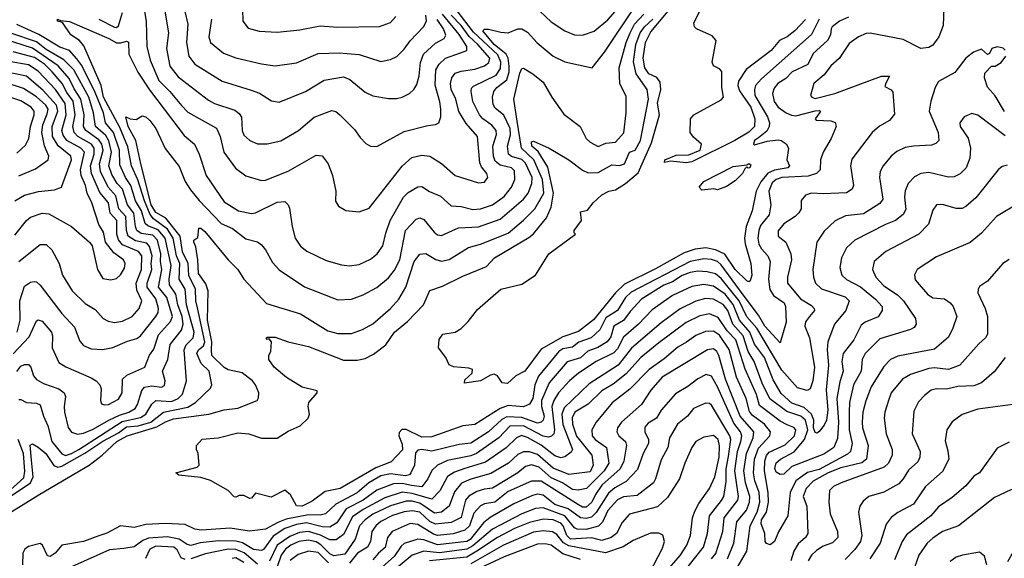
# Model space of a CAD drawing. Extents: x 1308313 to 1441400, y 959662 to 1036319.
# Tile 285 of 656: x 1342390 to 1347421, y 1009068 to 1011822. Entities that reach past the tile are written whole.
import ezdxf

# ---------------------------------------------------------------- set-up
doc = ezdxf.new("R2010")
doc.units = 0

msp = doc.modelspace()

# ---------------------------------------------------------------- linework, layer by layer
at = {"layer": '0CON10XD'}
for points in [[(1347116, 1011975), (1347108.1, 1011791.9), (1347086.4, 1011735), (1347055, 1011692.1), (1347035, 1011680), (1346995, 1011675.3), (1346905, 1011721.1), (1346735, 1011753), (1346715, 1011751.9), (1346675.8, 1011734.2), (1346629.1, 1011700.9), (1346577.2, 1011622.8), (1346534.8, 1011585.2), (1346500.7, 1011539.3), (1346447.5, 1011495), (1346431.4, 1011435), (1346438, 1011425), (1346455, 1011419.2), (1346555, 1011444.3), (1346793.2, 1011533.2), (1346833.6, 1011533.6), (1346815, 1011497.1), (1346810.9, 1011480.9), (1346843.5, 1011463.5), (1346851.3, 1011451.3), (1346860.5, 1011339.5), (1346834.1, 1011305.9), (1346782.7, 1011277.3), (1346746.5, 1011245), (1346642, 1011108), (1346634.6, 1011075), (1346650, 1010975), (1346644.4, 1010955), (1346613.9, 1010936.1), (1346495, 1010931.2), (1346435, 1010935.3), (1346405, 1010924), (1346383.1, 1010896.9), (1346382.3, 1010855), (1346371.2, 1010835), (1346353.1, 1010815), (1346295, 1010779.1), (1346265, 1010743.3), (1346265.8, 1010715), (1346304.7, 1010684.7), (1346330.3, 1010625), (1346333.1, 1010595), (1346312.5, 1010505), (1346313.8, 1010475), (1346379.1, 1010395), (1346435, 1010361.2), (1346450, 1010345), (1346451.1, 1010335), (1346425.2, 1010304.8), (1346405, 1010276.7), (1346401.8, 1010255), (1346426.2, 1010195), (1346450.3, 1010045), (1346443.1, 1009975), (1346428.8, 1009935), (1346414, 1009926), (1346365, 1009939.4), (1346285, 1010030.8), (1346156.9, 1010245), (1346105, 1010302.2), (1346065.4, 1010385.4), (1345975, 1010499.4), (1345945, 1010522.7), (1345903.3, 1010533.3), (1345855, 1010536.8), (1345815, 1010529.7), (1345775, 1010513.9), (1345725, 1010481.7), (1345681.9, 1010465), (1345566.3, 1010393.7), (1345509.4, 1010330.6), (1345475, 1010284.1), (1345425.2, 1010255), (1345409.7, 1010200.3), (1345391.8, 1010175), (1345343.8, 1010146.2), (1345293.2, 1010126.8), (1345255, 1010093), (1345187.9, 1010072.1), (1345094.8, 1009965), (1345056.3, 1009875), (1345055.6, 1009845), (1345069.7, 1009795), (1345065.2, 1009775), (1345055, 1009764.7), (1345035, 1009758.5), (1344955, 1009788.4), (1344878.6, 1009791.4), (1344852.7, 1009777.3), (1344785.7, 1009715), (1344695, 1009657.2), (1344635, 1009649.5), (1344495, 1009615.9), (1344445, 1009624.3), (1344425, 1009622), (1344411.8, 1009608.2), (1344406.6, 1009545), (1344388.8, 1009505), (1344381.2, 1009495), (1344360.5, 1009490.5), (1344285, 1009500.9), (1344235, 1009489.9), (1344174.3, 1009455), (1344115, 1009402.3), (1344004.9, 1009345.1), (1343952.1, 1009295), (1343925, 1009288.9), (1343865, 1009290), (1343752, 1009268), (1343708.1, 1009251.9), (1343645, 1009216.8), (1343563.6, 1009206.4), (1343465, 1009222.2), (1343318.5, 1009211.5), (1343285, 1009216.9), (1343235, 1009241.8), (1343135, 1009246.8), (1343035, 1009241.1), (1342975, 1009226.7), (1342905, 1009234.6), (1342835, 1009197.2), (1342795, 1009182.9), (1342715, 1009154.6), (1342605, 1009135.8), (1342571.9, 1009095), (1342545, 1009077.8), (1342531.8, 1009081.8), (1342505.6, 1009135), (1342495, 1009144), (1342435, 1009128.5), (1342416.5, 1009115), (1342405.4, 1009095), (1342404.6, 1009035.4)], [(1343012.5, 1011955), (1343035.8, 1011815), (1343039.8, 1011685), (1343056.7, 1011615), (1343101.4, 1011511.4), (1343157.6, 1011455), (1343217, 1011383), (1343249.5, 1011349.5), (1343395, 1011267.8), (1343415, 1011224), (1343432.5, 1011145), (1343493.2, 1011063.2), (1343545, 1011024.4), (1343625, 1011000.5), (1343645, 1011002.2), (1343761.7, 1011048.3), (1343905, 1011128.9), (1343935, 1011125.8), (1343965.6, 1011085), (1343988.9, 1011025), (1344004.4, 1010945), (1344003.3, 1010893.3), (1344018.8, 1010868.8), (1344057, 1010847), (1344125, 1010839.2), (1344175, 1010858.6), (1344345, 1011072.7), (1344393, 1011117), (1344445, 1011128.9), (1344485, 1011124.6), (1344545, 1011086.4), (1344615, 1011025.4), (1344735, 1010988.1), (1344765, 1010991.9), (1344782.2, 1011015), (1344776.2, 1011035), (1344749.1, 1011069.1), (1344740.5, 1011090.5), (1344728.9, 1011225), (1344672, 1011292), (1344633.2, 1011353.2), (1344617.7, 1011415), (1344594.8, 1011465), (1344590.5, 1011495), (1344597.7, 1011525), (1344615, 1011548.1), (1344645, 1011558.5), (1344715, 1011568.8), (1344764.2, 1011585.8), (1344787.7, 1011602.3), (1344791.6, 1011625), (1344731.5, 1011695), (1344685.9, 1011735.9), (1344645, 1011792.1), (1344595.4, 1011845.4)], [(1345047.3, 1011865), (1345105, 1011810.4), (1345175, 1011765.4), (1345225, 1011743.8), (1345265, 1011742.3), (1345325, 1011763.2), (1345395, 1011821.6), (1345494, 1011935)], [(1346405, 1011822.2), (1346350.9, 1011765), (1346312.2, 1011735), (1346272.9, 1011715), (1346230.3, 1011665), (1346102.2, 1011567.8), (1346063, 1011507), (1346059.2, 1011485), (1346068.7, 1011458.7), (1346125.2, 1011375), (1346146.5, 1011315), (1346144.4, 1011275), (1346115, 1011247.5), (1346044.5, 1011205), (1345825, 1011094.8), (1345795, 1011089.3), (1345715, 1011098.6), (1345685, 1011092.5), (1345685.8, 1011105), (1345745, 1011129.3), (1345808.2, 1011131.8), (1345867.3, 1011155), (1345874, 1011185), (1345832, 1011222), (1345815.6, 1011245), (1345816.9, 1011315), (1345835, 1011335.5), (1345975, 1011411.6), (1345986.2, 1011425), (1345976.8, 1011475), (1345977, 1011557), (1345965, 1011571.1), (1345935.4, 1011585.4), (1345928.8, 1011605), (1345949.4, 1011715), (1345928.8, 1011738.8), (1345847.5, 1011775), (1345837.3, 1011785), (1345835.3, 1011805), (1345899.8, 1011935)], [(1344507.9, 1010735), (1344525, 1010721.5), (1344545, 1010717.9), (1344632, 1010758), (1344735, 1010763.4), (1344845, 1010802.4), (1344965, 1010904.7), (1344987.4, 1010935), (1345006.8, 1010985), (1345008, 1011015), (1344975, 1011089), (1344955, 1011106.6), (1344902.4, 1011122.4), (1344887.4, 1011135), (1344883, 1011175), (1344897.4, 1011232.6), (1344895.3, 1011265.3), (1344863.1, 1011333.1), (1344819.2, 1011369.2), (1344808.9, 1011388.9), (1344805.3, 1011425), (1344813.1, 1011455), (1344828.6, 1011475), (1344879.4, 1011515), (1344890.9, 1011555), (1344891.5, 1011585), (1344885.3, 1011625), (1344875.2, 1011645.2), (1344814.9, 1011695), (1344756.9, 1011765), (1344765, 1011773.8), (1344785, 1011773.7), (1344847.6, 1011757.6), (1344885, 1011754.7), (1344935, 1011775.5), (1344955, 1011774.5), (1344985, 1011758.2), (1345033.2, 1011703.2), (1345115, 1011634.6), (1345175, 1011606.8), (1345315, 1011575.8), (1345378.9, 1011655), (1345537, 1011893)], [(1342313.2, 1009285), (1342493.2, 1009396.8), (1342745, 1009545.2), (1342811.2, 1009595), (1342886.1, 1009665), (1342938.7, 1009695), (1343090.3, 1009739.7), (1343135, 1009766.2), (1343175, 1009780.9), (1343356, 1009805), (1343435, 1009827.7), (1343505, 1009835.7), (1343602.5, 1009875), (1343610.5, 1009889.5), (1343611.2, 1009915), (1343595, 1009954.5), (1343578.6, 1009975), (1343526.4, 1010016.4), (1343455, 1010032.6), (1343435, 1010043.1), (1343372.3, 1010105), (1343369.4, 1010135), (1343371.6, 1010175), (1343350.3, 1010285), (1343352.7, 1010435), (1343341.4, 1010471.4), (1343303.8, 1010525), (1343300.9, 1010595), (1343290, 1010660), (1343278.8, 1010685), (1343280, 1010695), (1343300.8, 1010709.2), (1343305, 1010755.8), (1343315, 1010755.6), (1343335, 1010739.2), (1343454.4, 1010594.4), (1343504.7, 1010544.7), (1343535.5, 1010495), (1343650.5, 1010370.5), (1343825, 1010318.2), (1343965, 1010231.1), (1344015, 1010218), (1344085, 1010217.5), (1344141.9, 1010238.1), (1344195, 1010267.5), (1344283.8, 1010345), (1344326.3, 1010393.7), (1344362.7, 1010455), (1344406.3, 1010585), (1344435, 1010622.7), (1344465, 1010626), (1344516.2, 1010596.2), (1344545, 1010587.2), (1344585, 1010595.3), (1344682.3, 1010657.7), (1344745, 1010674.8), (1344885, 1010730.4), (1344965, 1010796.9), (1345022.5, 1010855), (1345067.5, 1010935), (1345062.1, 1011005), (1345017, 1011105), (1344953.8, 1011165), (1344932.6, 1011302.6), (1344915.3, 1011415), (1344945, 1011548.8), (1344955, 1011572), (1344965, 1011573.3), (1345012.5, 1011545), (1345065, 1011502.5), (1345108.2, 1011425), (1345169.5, 1011339.5), (1345252.9, 1011275), (1345284.5, 1011215), (1345304.3, 1011195), (1345345, 1011172.9), (1345385, 1011190.9), (1345435, 1011195.5), (1345476.2, 1011243.8), (1345489.5, 1011345), (1345488.6, 1011428.6), (1345455.9, 1011495.9), (1345453.2, 1011575), (1345489, 1011705), (1345509.1, 1011755), (1345531.8, 1011798.2), (1345579.6, 1011850.4)], [(1342385, 1009880), (1342395, 1009880.6), (1342425, 1009864.5), (1342475, 1009861.1), (1342495, 1009853.1), (1342510.9, 1009795), (1342533.8, 1009745), (1342554.3, 1009665), (1342605, 1009603.3), (1342624.1, 1009594.1), (1342655, 1009603.7), (1342692.3, 1009625), (1342913, 1009767), (1343007.9, 1009787.9), (1343035.2, 1009805), (1343065, 1009856.5), (1343085, 1009874.8), (1343165, 1009869.2), (1343200, 1009885), (1343222.4, 1009907.6), (1343242.8, 1009975), (1343231, 1010135), (1343241.1, 1010158.9), (1343276, 1010195), (1343282, 1010225), (1343242.9, 1010365), (1343235.9, 1010445), (1343205.1, 1010495), (1343208.3, 1010575), (1343190.8, 1010615), (1343173.5, 1010705), (1343145, 1010750.4), (1343073.6, 1010803.6), (1343056.6, 1010826.6), (1343026.7, 1010895), (1342993.9, 1011003.9), (1342961.3, 1011075), (1342941.6, 1011171.6), (1342901.4, 1011271.4), (1342818.2, 1011425), (1342805.5, 1011485.5), (1342718, 1011688), (1342696.1, 1011716.1), (1342650.9, 1011745), (1342608.3, 1011808.3), (1342582.5, 1011815), (1342583.3, 1011825), (1342597.5, 1011817.5), (1342645, 1011811.9), (1342845, 1011726), (1342883.8, 1011703.8), (1342907.1, 1011702.9), (1342935, 1011711.8), (1342945, 1011707.1), (1342947.9, 1011645), (1342993.5, 1011553.5), (1343052.8, 1011462.8), (1343165.3, 1011315.3), (1343230.4, 1011230.4), (1343283.1, 1011185), (1343306.2, 1011135), (1343343.1, 1011025), (1343435, 1010891.1), (1343507.5, 1010845), (1343575, 1010831.2), (1343595.4, 1010834.6), (1343705, 1010888.9), (1343745, 1010892.5), (1343762.5, 1010875), (1343768.9, 1010858.9), (1343781.8, 1010765), (1343797.8, 1010705), (1343825, 1010664.4), (1343857.8, 1010637.8), (1343955, 1010590.5), (1344035, 1010569.1), (1344075, 1010563.8), (1344125, 1010571.2), (1344182.2, 1010597.8), (1344216.2, 1010625), (1344245, 1010665.8), (1344261.2, 1010731.2), (1344283.2, 1010795), (1344351.8, 1010915), (1344375, 1010938.9), (1344425, 1010967.3), (1344445, 1010968.5), (1344483.7, 1010943.7), (1344539.9, 1010919.9), (1344595, 1010870.8), (1344645, 1010867.3), (1344705, 1010852), (1344745, 1010854.3), (1344805, 1010876.2), (1344865, 1010918.2), (1344902.9, 1010965), (1344919.7, 1011005), (1344918.4, 1011048.4), (1344903.5, 1011065), (1344845, 1011077.5), (1344818.9, 1011098.9), (1344810.4, 1011125), (1344808.3, 1011175), (1344826.1, 1011235), (1344824.2, 1011255), (1344802.3, 1011282.3), (1344755.9, 1011315), (1344740, 1011335), (1344705, 1011402.9), (1344695.9, 1011454.1), (1344698.5, 1011471.5), (1344708.2, 1011481.8), (1344825, 1011537.6), (1344846.9, 1011573.1), (1344848.4, 1011605), (1344832.8, 1011642.8), (1344708.2, 1011758.2), (1344625, 1011866.5)], [(1342795, 1011823.7), (1342875, 1011783.1), (1342885, 1011782), (1342895, 1011790.5), (1342915, 1011859.3)], [(1343130.8, 1011865), (1343150, 1011755), (1343140.7, 1011675), (1343156.8, 1011585), (1343199.4, 1011529.4), (1343355, 1011409.7), (1343385, 1011394.2), (1343489.4, 1011359.4), (1343512, 1011342), (1343523.3, 1011323.3), (1343526.4, 1011255), (1343535, 1011230.8), (1343565, 1011204.5), (1343605, 1011187.5), (1343655, 1011186.5), (1343725, 1011202.7), (1343814.1, 1011255.9), (1343895, 1011322.7), (1343985, 1011357.5), (1344005, 1011352.2), (1344025, 1011335.6), (1344100.9, 1011260.9), (1344128.9, 1011218.9), (1344158.7, 1011188.7), (1344182.5, 1011175), (1344215, 1011174.4), (1344355, 1011249.6), (1344475, 1011281.8), (1344515, 1011285.6), (1344530.8, 1011295), (1344541.5, 1011325), (1344542.2, 1011365), (1344537.3, 1011402.7), (1344512.7, 1011487.3), (1344516.2, 1011565), (1344532.4, 1011595), (1344565, 1011625.3), (1344642.4, 1011652.4), (1344675.3, 1011664.7), (1344674.7, 1011685), (1344635, 1011746.9), (1344550.9, 1011850.9)], [(1346624.2, 1011835), (1346578.1, 1011815), (1346542.2, 1011785), (1346535.6, 1011775), (1346533.2, 1011745), (1346518.1, 1011715), (1346445, 1011648.9), (1346417, 1011593), (1346337.5, 1011555), (1346305, 1011521.2), (1346264.6, 1011495), (1346245, 1011471.9), (1346236.5, 1011445), (1346245, 1011404.4), (1346265, 1011375.4), (1346306.1, 1011346.1), (1346333, 1011333), (1346355, 1011330.3), (1346455, 1011356.7), (1346477.1, 1011357.1), (1346481.2, 1011355), (1346477.1, 1011345), (1346454.2, 1011315), (1346458.8, 1011308.8), (1346535, 1011305.5), (1346556.2, 1011296.2), (1346561.1, 1011275), (1346536.2, 1011215), (1346495.5, 1011145), (1346482.5, 1011105), (1346480, 1011055), (1346461.1, 1011035), (1346418.7, 1011021.3), (1346284.5, 1011015.5), (1346255.4, 1011005), (1346235, 1010987.8), (1346218.1, 1010945), (1346228.8, 1010875), (1346220, 1010825), (1346175, 1010769.6), (1346165.9, 1010745), (1346162.1, 1010705), (1346167.5, 1010675), (1346180.5, 1010650.5), (1346213.2, 1010615), (1346225.2, 1010585.2), (1346216.7, 1010495), (1346222.5, 1010442.5), (1346242.1, 1010412.1), (1346295.3, 1010375), (1346303.4, 1010355), (1346306, 1010275), (1346275, 1010170), (1346196.8, 1010255), (1346165, 1010310.8), (1346087, 1010415), (1345975, 1010569.5), (1345955, 1010586.4), (1345925, 1010596.4), (1345885, 1010598.6), (1345815, 1010585.1), (1345515, 1010428.5), (1345485, 1010401), (1345444.9, 1010335.1), (1345385, 1010297.7), (1345355, 1010236.6), (1345309.7, 1010195), (1345247, 1010173), (1345215, 1010148.4), (1345165, 1010138.5), (1345144.2, 1010125.8), (1345041.1, 1009998.9), (1345021.5, 1009955), (1345012.2, 1009885), (1344995, 1009856.2), (1344965, 1009842.7), (1344885, 1009849.5), (1344845, 1009833.9), (1344715, 1009751.6), (1344655, 1009745.4), (1344495, 1009689.8), (1344445, 1009687.2), (1344365, 1009726.2), (1344342.7, 1009727.3), (1344328.3, 1009711.7), (1344326.9, 1009695), (1344345, 1009652.2), (1344346.5, 1009623.5), (1344287.7, 1009562.3), (1344209.3, 1009530.7), (1344027.8, 1009425), (1343950.5, 1009409.5), (1343885, 1009360), (1343832.5, 1009335), (1343805, 1009337.5), (1343773.4, 1009393.4), (1343745, 1009416), (1343675, 1009380.8), (1343595, 1009401.2), (1343575, 1009376.2), (1343565, 1009373.5), (1343535, 1009389.2), (1343511.2, 1009388.8), (1343495, 1009381.2), (1343485, 1009383.3), (1343455.8, 1009415.8), (1343365, 1009466.2), (1343315, 1009481.4), (1343203.2, 1009493.2), (1343187.5, 1009505), (1343296.7, 1009535), (1343306.7, 1009545), (1343302.5, 1009605), (1343292.5, 1009625), (1343292.5, 1009645), (1343323, 1009677), (1343404.2, 1009684.2), (1343505, 1009710), (1343560, 1009705), (1343625, 1009682.8), (1343705, 1009682.4), (1343761.5, 1009718.5), (1343823.1, 1009745), (1343864.3, 1009785), (1343870.8, 1009805), (1343864, 1009845), (1343867.1, 1009865), (1343910, 1009915), (1343910, 1009925), (1343832.6, 1009942.6), (1343752.8, 1009992.8), (1343690, 1010045), (1343662.5, 1010085), (1343662.5, 1010105), (1343673, 1010127), (1343675.7, 1010175.7), (1343665, 1010190), (1343655, 1010187.5), (1343650, 1010195), (1343655, 1010198.8), (1343695, 1010198.9), (1343762.5, 1010175), (1343865, 1010150.4), (1344045, 1010082), (1344115, 1010080.5), (1344155, 1010090.4), (1344197.3, 1010112.7), (1344260.6, 1010159.4), (1344304.4, 1010225), (1344371.8, 1010278.2), (1344453.4, 1010365), (1344485, 1010438.1), (1344551.1, 1010458.9), (1344655, 1010510), (1344775, 1010559.4), (1344816, 1010604), (1344992.2, 1010707.8), (1345015, 1010727.3), (1345081.4, 1010808.6), (1345105.8, 1010864.2), (1345117.8, 1010935), (1345088.7, 1011068.7), (1345038.6, 1011148.6), (1345006.4, 1011175), (1345005, 1011197.5), (1345015, 1011200.8), (1345095, 1011165.6), (1345195, 1011104.6), (1345265, 1011051.8), (1345295, 1011039.4), (1345345, 1011040), (1345415, 1011080.2), (1345455, 1011076.6), (1345479.5, 1011085), (1345505, 1011144.7), (1345535, 1011154.7), (1345561.9, 1011205), (1345603.6, 1011415), (1345595.8, 1011465), (1345539.3, 1011545), (1345526.4, 1011606.4), (1345538.8, 1011695), (1345560, 1011755), (1345581.8, 1011785), (1345625.1, 1011825)], [(1343233.7, 1011863.7), (1343248.8, 1011798.8), (1343241.8, 1011705), (1343254.1, 1011635), (1343285, 1011593.9), (1343425, 1011507.5), (1343572.2, 1011462.2), (1343615, 1011445.5), (1343677.2, 1011407.2), (1343715, 1011400), (1343850.8, 1011455), (1343945, 1011513.3), (1344045, 1011530), (1344076.7, 1011516.7), (1344155, 1011450.5), (1344195, 1011432.7), (1344275, 1011419.5), (1344315, 1011419.1), (1344345, 1011426.4), (1344381.4, 1011445), (1344403.1, 1011465), (1344419.1, 1011490.9), (1344431.6, 1011535), (1344437.5, 1011602.5), (1344452.6, 1011645), (1344515, 1011701.6), (1344559.1, 1011725), (1344567.7, 1011742.3), (1344556.2, 1011775), (1344522.2, 1011822.2)], [(1343370, 1011825), (1343356.2, 1011735), (1343365, 1011704.4), (1343431.3, 1011651.3), (1343495, 1011626.2), (1343625, 1011595.5), (1343695, 1011585.4), (1343805, 1011600.8), (1343915, 1011648.9), (1344022.6, 1011652.6), (1344125, 1011644.6), (1344235, 1011608.5), (1344285, 1011617.5), (1344316.4, 1011633.6), (1344355, 1011670.5), (1344385.9, 1011714.1), (1344453.3, 1011785), (1344468.2, 1011815), (1344464.8, 1011845)], [(1343528.2, 1011875), (1343530, 1011815), (1343558, 1011778), (1343613, 1011763), (1343705, 1011758.8), (1343820.7, 1011770.7), (1343925, 1011791.1), (1344015, 1011783.3), (1344227.6, 1011787.6), (1344285, 1011807.5), (1344311.7, 1011838.3)], [(1346474.7, 1011825.3), (1346435, 1011746.2), (1346180.9, 1011519.1), (1346150.2, 1011485), (1346143.9, 1011465), (1346146.4, 1011435), (1346211, 1011325), (1346221.2, 1011295), (1346219.5, 1011275), (1346208.1, 1011251.9), (1346165, 1011218.4), (1346143.9, 1011205), (1346139.5, 1011185), (1346145, 1011181.3), (1346209.9, 1011200.1), (1346265, 1011208.1), (1346280.6, 1011205), (1346306.5, 1011186.5), (1346317.8, 1011165), (1346310, 1011105), (1346323.8, 1011075), (1346314.4, 1011065), (1346246.9, 1011053.1), (1346213.5, 1011036.5), (1346177.3, 1010992.7), (1346153.2, 1010945), (1346132.7, 1010845), (1346101.2, 1010765), (1346093.4, 1010705), (1346096, 1010676), (1346125.4, 1010575), (1346130.4, 1010515), (1346123.1, 1010486.9), (1346115, 1010481.1), (1346105, 1010487.1), (1346045, 1010545.3), (1345993.6, 1010623.6), (1345945, 1010644.6), (1345895.7, 1010655.7), (1345840.5, 1010649.5), (1345785, 1010630), (1345638.8, 1010548.8), (1345481, 1010469), (1345434.9, 1010425.1), (1345321.9, 1010288.1), (1345245, 1010227.4), (1345165, 1010200.8), (1345055, 1010137), (1344970.5, 1010025), (1344925, 1010001.4), (1344882.5, 1009962.5), (1344855, 1009966.2), (1344830.9, 1010000.9), (1344815, 1010009.2), (1344795, 1010004.3), (1344745, 1009975.5), (1344663.1, 1009963.1), (1344665, 1009981.2), (1344702, 1010015), (1344703, 1010033), (1344685, 1010040), (1344607, 1010047), (1344585, 1010057.5), (1344567.5, 1010095), (1344530, 1010145), (1344533, 1010187), (1344552.5, 1010215), (1344615, 1010223.8), (1344645, 1010243.3), (1344681.7, 1010278.3), (1344729.5, 1010340.5), (1344848.8, 1010445), (1344955, 1010470), (1345026.2, 1010515), (1345094.2, 1010625), (1345230, 1010725), (1345223, 1010733), (1345223.8, 1010745), (1345261.1, 1010795), (1345255, 1010840), (1345291.7, 1010848.3), (1345320, 1010885), (1345365, 1010926.7), (1345400, 1010945), (1345435, 1010952.5), (1345485, 1010984.3), (1345550.3, 1011039.7), (1345617.9, 1011192.1), (1345658.5, 1011335), (1345649.3, 1011395), (1345665.8, 1011464.2), (1345661.7, 1011501.7), (1345646, 1011526), (1345604.7, 1011544.7), (1345583.5, 1011575), (1345576.2, 1011625), (1345587.7, 1011705), (1345615, 1011759.3), (1345704.1, 1011865)], [(1342375.8, 1010024.2), (1342395, 1010050), (1342415, 1010060), (1342435, 1010059.4), (1342446, 1010046), (1342461, 1010001), (1342475, 1009982.9), (1342512.2, 1009962.2), (1342590.6, 1009935), (1342617.3, 1009915), (1342624.6, 1009895), (1342616.7, 1009845), (1342618.4, 1009815), (1342636.8, 1009736.8), (1342655, 1009713.8), (1342685, 1009702.9), (1342715, 1009708.2), (1342765, 1009728.8), (1342845.1, 1009774.9), (1342899.4, 1009800.6), (1342947.3, 1009815), (1342980.2, 1009835), (1342992.1, 1009855), (1343013.4, 1009926.6), (1343027.1, 1009942.9), (1343065, 1009950.2), (1343115, 1009942.5), (1343129, 1009951), (1343133.4, 1009975), (1343119.3, 1010025), (1343147.1, 1010085), (1343158.2, 1010161.8), (1343216.8, 1010235), (1343224.9, 1010265), (1343219.5, 1010305), (1343197.6, 1010365), (1343188.3, 1010418.3), (1343155.8, 1010465.8), (1343154.1, 1010495), (1343164.6, 1010565), (1343133.4, 1010705), (1343097, 1010747), (1343045, 1010768.3), (1343030.5, 1010780.5), (1343011.9, 1010845), (1342981.7, 1010895), (1342957.6, 1010975), (1342929.7, 1011015), (1342900.8, 1011079.2), (1342900.5, 1011155), (1342869.7, 1011245), (1342828.8, 1011295), (1342817.4, 1011345), (1342775, 1011449), (1342707.3, 1011587.3), (1342682.6, 1011622.6), (1342644, 1011664), (1342595, 1011681.5), (1342486.8, 1011746.8), (1342375, 1011798.1)], [(1342755, 1009991.2), (1342781.4, 1009975), (1342799.4, 1009955), (1342805.6, 1009935), (1342802.9, 1009875), (1342808.6, 1009858.6), (1342822.7, 1009852.7), (1342843.3, 1009855), (1342895, 1009881.8), (1342913.6, 1009915), (1342914.5, 1009985), (1342936.5, 1010005), (1343028.4, 1010045), (1343053.3, 1010106.7), (1343075, 1010136.9), (1343098.4, 1010211.6), (1343161.2, 1010278.8), (1343170.5, 1010305), (1343141.6, 1010401.6), (1343099.4, 1010455), (1343115.4, 1010545.4), (1343109.3, 1010585), (1343111.3, 1010625), (1343094.4, 1010695), (1343070.1, 1010720.1), (1343009.7, 1010729.7), (1342988.7, 1010745), (1342981.2, 1010765), (1342973.6, 1010833.6), (1342940.9, 1010875), (1342915.4, 1010955), (1342887.7, 1010985), (1342861, 1011031), (1342845.9, 1011075), (1342858.7, 1011145), (1342845, 1011202.5), (1342829.8, 1011229.8), (1342776.4, 1011276.4), (1342766.4, 1011345), (1342742.5, 1011425), (1342666.1, 1011565), (1342616, 1011616), (1342525, 1011670.2), (1342475, 1011708.8), (1342345, 1011753.7)], [(1342377, 1010225), (1342391.9, 1010285), (1342391.1, 1010385), (1342415, 1010460), (1342445, 1010480.4), (1342463.8, 1010483.8), (1342475, 1010481.8), (1342494.7, 1010464.7), (1342605, 1010319.2), (1342670, 1010250), (1342697.9, 1010177.9), (1342715, 1010156.7), (1342755, 1010140), (1342815, 1010136.2), (1342865, 1010146.5), (1342940.8, 1010179.2), (1342988.5, 1010191.5), (1343006.4, 1010205), (1343085, 1010305.4), (1343097, 1010325), (1343099.7, 1010345), (1343086.3, 1010395), (1343041.5, 1010455), (1343041.6, 1010475), (1343065.6, 1010545), (1343061.2, 1010575), (1343066.3, 1010615), (1343052.7, 1010662.7), (1343038.8, 1010678.8), (1342981.4, 1010691.4), (1342943.9, 1010715), (1342934.9, 1010744.9), (1342933, 1010815), (1342896.5, 1010855), (1342881.9, 1010921.9), (1342841.7, 1010965), (1342802.1, 1011045), (1342797.6, 1011085), (1342816.2, 1011155), (1342809.5, 1011185), (1342795, 1011207.3), (1342727.2, 1011255), (1342716.6, 1011276.6), (1342719.8, 1011335), (1342702.9, 1011415), (1342667.9, 1011467.9), (1342642, 1011522), (1342586.8, 1011586.8), (1342455, 1011675.7), (1342311.9, 1011721.9)], [(1347425, 1011665.5), (1347414.4, 1011675.6), (1347385, 1011682.7), (1347357.8, 1011675), (1347345, 1011648.8), (1347335.7, 1011644.3), (1347305, 1011670.7), (1347263.6, 1011655), (1347223.6, 1011625), (1347167.6, 1011552.4), (1347085, 1011505.7), (1347068, 1011475), (1347045.3, 1011405), (1347037.5, 1011355), (1347082.8, 1011245), (1347086, 1011204), (1347071.7, 1011188.3), (1347049.5, 1011180.5), (1346957.5, 1011175), (1346915, 1011168.8), (1346872.4, 1011147.6), (1346843.3, 1011125), (1346801.2, 1011075), (1346786.9, 1011045), (1346783.4, 1011015), (1346800.4, 1010905), (1346785, 1010881.5), (1346701, 1010829), (1346610, 1010820), (1346556.4, 1010793.6), (1346500, 1010740), (1346463.8, 1010685), (1346442.8, 1010545), (1346446, 1010505), (1346456.8, 1010475), (1346486.8, 1010446.8), (1346607.1, 1010405), (1346628.5, 1010385), (1346610.4, 1010335), (1346552.8, 1010265), (1346520, 1010175), (1346515.6, 1010135), (1346523.4, 1010055), (1346510.5, 1009929.5), (1346519.9, 1009825), (1346512.3, 1009775), (1346501.2, 1009748.8), (1346475, 1009716.6), (1346465, 1009708.8), (1346455, 1009712), (1346446, 1009736), (1346448.1, 1009775), (1346435.8, 1009805.8), (1346398.8, 1009838.8), (1346335, 1009860.7), (1346280.5, 1009910.5), (1346240.3, 1009980.3), (1346194.9, 1010095), (1346145, 1010163.8), (1346120.8, 1010225), (1346067.5, 1010285), (1346036.1, 1010366.1), (1345995, 1010418), (1345935, 1010458.9), (1345885, 1010467.6), (1345825, 1010458.4), (1345725, 1010411.7), (1345621.4, 1010338.6), (1345552, 1010265), (1345475, 1010198.2), (1345445, 1010139.2), (1345425, 1010118.3), (1345335, 1010075.2), (1345245.7, 1010014.3), (1345199.5, 1009975), (1345143.8, 1009915), (1345119.1, 1009875), (1345109.7, 1009845), (1345123.4, 1009725), (1345119.8, 1009705), (1345107.7, 1009692.3), (1345092.2, 1009687.8), (1345065, 1009693), (1344965, 1009744.9), (1344895, 1009743.3), (1344838.4, 1009685), (1344724.7, 1009605), (1344695, 1009592.4), (1344575, 1009568.8), (1344525.2, 1009544.8), (1344495, 1009517.9), (1344475.7, 1009475), (1344445.4, 1009434.6), (1344391.3, 1009441.3), (1344345, 1009450.9), (1344300.3, 1009449.7), (1344215, 1009416.6), (1344144.8, 1009365), (1344058.7, 1009321.3), (1344009.6, 1009250.4), (1343975, 1009227.6), (1343935, 1009229.2), (1343855, 1009249.1), (1343805, 1009241.2), (1343745, 1009221), (1343685, 1009180.9), (1343635, 1009113.7), (1343625, 1009107.8), (1343585, 1009112.9), (1343527.6, 1009147.6), (1343495, 1009156.6), (1343405, 1009157.7), (1343312.6, 1009147.4), (1343264.5, 1009134.5), (1343245, 1009139.8), (1343205, 1009166.5), (1343145, 1009177.7), (1343047.9, 1009172.1), (1343019.7, 1009160.3), (1342975, 1009127.7), (1342921.6, 1009118.4), (1342848.6, 1009111.4), (1342605, 1009002.7)], [(1342385, 1010586.2), (1342495, 1010671.8), (1342525, 1010671.8), (1342553.5, 1010645), (1342592.1, 1010575), (1342609.2, 1010515), (1342658.5, 1010435), (1342725, 1010371.2), (1342775, 1010341.1), (1342817.1, 1010295), (1342841.2, 1010281.2), (1342874.7, 1010274.7), (1342915, 1010281.1), (1342965, 1010305.4), (1343000.7, 1010345), (1343013.6, 1010385), (1342989.2, 1010439.2), (1342984.3, 1010475), (1343012.6, 1010545), (1343013.2, 1010615), (1342996.7, 1010636.7), (1342915, 1010670.1), (1342895, 1010696.4), (1342885.6, 1010725), (1342886, 1010795), (1342852.4, 1010832.4), (1342843.7, 1010885), (1342798.8, 1010938.8), (1342755.9, 1011035), (1342751.1, 1011075), (1342771.2, 1011135), (1342771.1, 1011165), (1342755.9, 1011185.9), (1342687.4, 1011225), (1342667.4, 1011245), (1342660.5, 1011275), (1342673.7, 1011335), (1342662.4, 1011405), (1342629.9, 1011449.9), (1342606.4, 1011496.4), (1342555, 1011555.6), (1342516.4, 1011595), (1342465, 1011628.9), (1342357.1, 1011657.1)], [(1347422.8, 1011352.8), (1347375, 1011432), (1347335, 1011477.5), (1347319.6, 1011525), (1347321.5, 1011548.5), (1347356.4, 1011583.6), (1347375, 1011584.4), (1347405, 1011602.4), (1347428.2, 1011635)], [(1342365, 1010720.4), (1342423.8, 1010795), (1342445, 1010812.5), (1342505, 1010832.8), (1342538.8, 1010828.8), (1342653.9, 1010763.9), (1342747.1, 1010685), (1342760.8, 1010665), (1342786.7, 1010545), (1342815, 1010499.2), (1342855, 1010492.2), (1342885, 1010498.9), (1342905, 1010517.1), (1342925, 1010552), (1342928.8, 1010575), (1342920.5, 1010595), (1342870.2, 1010630.2), (1342827.9, 1010685), (1342818.2, 1010735), (1342794.6, 1010775), (1342758.6, 1010885), (1342734.8, 1010935), (1342726.9, 1010975), (1342703.2, 1011025), (1342699.7, 1011055), (1342721.4, 1011145), (1342702.4, 1011165), (1342630.7, 1011205), (1342611.7, 1011231.7), (1342605.7, 1011255), (1342626.9, 1011335), (1342622.6, 1011392.6), (1342572.4, 1011465), (1342485, 1011559.3), (1342435, 1011591.4), (1342335, 1011608.6)], [(1342385, 1011023.6), (1342471, 1011059), (1342534.5, 1011105), (1342538, 1011125), (1342516.5, 1011176.5), (1342503.3, 1011245), (1342508.2, 1011285), (1342530.9, 1011340.9), (1342534.8, 1011365), (1342523.8, 1011385), (1342475, 1011427.9), (1342409.7, 1011469.7), (1342215, 1011533.3)], [(1342364.8, 1010895.2), (1342415, 1010924.7), (1342486.2, 1010943.8), (1342567.1, 1010952.9), (1342603.9, 1010966.1), (1342655.2, 1011105), (1342651.8, 1011125), (1342586.2, 1011176.2), (1342557, 1011225), (1342556.2, 1011275), (1342584.2, 1011355), (1342577.4, 1011385), (1342510.5, 1011460.5), (1342425, 1011533.4), (1342325, 1011553.3)], [(1342375, 1011138.9), (1342419, 1011181), (1342435.7, 1011215), (1342445.2, 1011275), (1342463.1, 1011335), (1342463.2, 1011355), (1342449.2, 1011375), (1342396.2, 1011406.2), (1342205, 1011469.8)], [(1342225, 1009308), (1342445.8, 1009454.2), (1342458, 1009485), (1342449.5, 1009570.5), (1342443.9, 1009646.1), (1342455, 1009652.9), (1342485, 1009637.3), (1342523.2, 1009605), (1342565, 1009542.2), (1342584.2, 1009534.2), (1342605, 1009538.8), (1342723.4, 1009606.6), (1342815, 1009667.5), (1342895, 1009709.5), (1342935, 1009741.1), (1342995, 1009745.5), (1343060.7, 1009765), (1343124.5, 1009815.5), (1343248.9, 1009841.1), (1343288.4, 1009865), (1343365, 1009937.5), (1343371.5, 1009955), (1343358.4, 1010025), (1343317.9, 1010065), (1343294.9, 1010115), (1343303.9, 1010135), (1343328.9, 1010155), (1343336, 1010175), (1343298.5, 1010348.5), (1343290.4, 1010385), (1343288.5, 1010445), (1343253.5, 1010513.5), (1343250.6, 1010575), (1343220.9, 1010635), (1343209.5, 1010715), (1343137, 1010807), (1343085, 1010836.1), (1343062.3, 1010875), (1343008, 1011085), (1342983.5, 1011205), (1342944.6, 1011275), (1342932.5, 1011325), (1342955, 1011314.2), (1342985, 1011311.2), (1343015, 1011331.2), (1343035, 1011325.6), (1343055, 1011306.7), (1343085.8, 1011265), (1343133.9, 1011163.9), (1343205, 1011072.2), (1343234.7, 1010995), (1343262.1, 1010952.1), (1343306.9, 1010896.9), (1343419.7, 1010779.7), (1343477.3, 1010755), (1343545, 1010701.5), (1343605, 1010685.6), (1343625, 1010671.1), (1343646, 1010646), (1343681.3, 1010581.3), (1343715, 1010543.9), (1343845, 1010456.4), (1344015, 1010390.4), (1344085, 1010393.6), (1344145, 1010414.6), (1344215, 1010452.9), (1344275, 1010502.9), (1344305, 1010542.1), (1344332.9, 1010595), (1344361.4, 1010745), (1344415, 1010802.9), (1344435, 1010809.6), (1344455, 1010800.5), (1344507.9, 1010735)], [(1347425, 1011227.6), (1347285, 1011333.3), (1347255, 1011341.5), (1347215.4, 1011324.6), (1347194.4, 1011295), (1347195.6, 1011275), (1347236.5, 1011216.5), (1347248.2, 1011165), (1347245, 1011113.3), (1347225.3, 1011064.7), (1347195, 1011033.6), (1347165, 1011018.8), (1347135, 1011017.1), (1347035, 1011041.5), (1346995, 1011036.2), (1346962.3, 1011017.7), (1346930.5, 1010985), (1346913.6, 1010946.4), (1346911.2, 1010915), (1346918.6, 1010851.4), (1346904.8, 1010825.2), (1346865.5, 1010795), (1346813.1, 1010775), (1346657.5, 1010695), (1346614.8, 1010655.2), (1346588.5, 1010605), (1346580.4, 1010555), (1346590.9, 1010515), (1346613.8, 1010493.8), (1346686.5, 1010456.5), (1346762.7, 1010392.7), (1346796.8, 1010355), (1346797.7, 1010335), (1346777.1, 1010302.9), (1346709.4, 1010275), (1346689.5, 1010260.5), (1346651.4, 1010185), (1346598.2, 1010115), (1346591.1, 1010075), (1346597.3, 1010025), (1346579.8, 1009970.2), (1346565.5, 1009885), (1346573.3, 1009765), (1346569.1, 1009680.9), (1346549.3, 1009635), (1346499, 1009601), (1346335, 1009536.9), (1346295, 1009498.6), (1346275, 1009496), (1346255, 1009509.4), (1346248, 1009528), (1346255, 1009555.8), (1346277.1, 1009575), (1346346.5, 1009613.5), (1346400.5, 1009675), (1346416.9, 1009725), (1346405, 1009773.9), (1346381.8, 1009795), (1346309.7, 1009819.7), (1346223.3, 1009883.3), (1346184.1, 1009964.1), (1346143, 1010075), (1346112.2, 1010125), (1346087.1, 1010205), (1346033.6, 1010265), (1346008.7, 1010335), (1345985, 1010366.2), (1345935, 1010393.4), (1345895, 1010396.8), (1345845, 1010382.9), (1345765, 1010343.5), (1345668.2, 1010271.8), (1345516.6, 1010143.4), (1345448, 1010055), (1345300.5, 1009959.5), (1345171.5, 1009838.5), (1345159.6, 1009805), (1345165, 1009752.2), (1345213.9, 1009625), (1345208.2, 1009611.8), (1345175, 1009586.5), (1345155, 1009582), (1345125, 1009591.7), (1345055, 1009647), (1344985, 1009685.7), (1344954.6, 1009695.4), (1344927.6, 1009685), (1344875, 1009633), (1344769.4, 1009560.6), (1344665, 1009527.3), (1344611.5, 1009508.5), (1344575, 1009486.9), (1344536.2, 1009413.8), (1344495, 1009370.4), (1344395, 1009400.4), (1344344.2, 1009405.8), (1344255, 1009377.6), (1344145, 1009318.2), (1344090.2, 1009279.8), (1344045, 1009189.7), (1344007.5, 1009162.5), (1343975, 1009162.4), (1343926.2, 1009186.2), (1343865, 1009205.1), (1343820, 1009200), (1343769.9, 1009180.1), (1343705.1, 1009134.9), (1343666.1, 1009053.9)], [(1347435, 1011077.5), (1347409.4, 1011070.6), (1347390, 1011055), (1347275, 1010910.9), (1347225, 1010866.5), (1347205, 1010856.2), (1347175, 1010856.2), (1347105, 1010876.4), (1347074, 1010875), (1347055, 1010848.8), (1347032.9, 1010777.1), (1346983.5, 1010725), (1346815, 1010637.1), (1346756.7, 1010585), (1346747.3, 1010545), (1346764.6, 1010505), (1346805, 1010460.9), (1346874.6, 1010415), (1346906.1, 1010385), (1346966.5, 1010295), (1346971.1, 1010265), (1346961.2, 1010248.8), (1346942.4, 1010237.6), (1346785, 1010190.8), (1346710, 1010115), (1346694.7, 1010085), (1346690.2, 1010025), (1346650.6, 1009955), (1346630.2, 1009865), (1346628.6, 1009815), (1346628.7, 1009725), (1346643.7, 1009655), (1346635.7, 1009615), (1346619.4, 1009600.6), (1346475, 1009522.9), (1346415, 1009507.6), (1346355, 1009464.8), (1346326.5, 1009405), (1346314.2, 1009285.8), (1346267, 1009203), (1346247.3, 1009155), (1346225, 1009137.1), (1346205, 1009143.5), (1346198.2, 1009155), (1346197, 1009195), (1346179.4, 1009245), (1346180.7, 1009265), (1346205.3, 1009304.7), (1346216.8, 1009355), (1346214, 1009405), (1346194.9, 1009515), (1346198.1, 1009565), (1346206.1, 1009593.9), (1346219.7, 1009610.3), (1346301, 1009649), (1346349.4, 1009695), (1346355, 1009725.6), (1346345, 1009736.6), (1346310.9, 1009750.9), (1346275, 1009769), (1346169.4, 1009849.4), (1346155.5, 1009905), (1346096.7, 1010035), (1346049.5, 1010185), (1346005, 1010231.4), (1345959.1, 1010299.1), (1345915, 1010317.7), (1345865, 1010308.4), (1345795, 1010273.4), (1345655, 1010169.8), (1345564.2, 1010095), (1345488.3, 1010011.7), (1345422.1, 1009957.9), (1345364, 1009925), (1345295, 1009855.7), (1345227.3, 1009815), (1345213.4, 1009786.6), (1345213.7, 1009755), (1345235, 1009693.5), (1345313.8, 1009595), (1345320.6, 1009545), (1345305, 1009511.1), (1345195, 1009497.4), (1345115, 1009529.4), (1345035, 1009598.5), (1344995, 1009612.1), (1344965, 1009613.5), (1344935, 1009598.5), (1344887.8, 1009555), (1344797.4, 1009502.6), (1344695, 1009473.2), (1344647.9, 1009452.1), (1344611.4, 1009408.6), (1344585.1, 1009334.9), (1344545.3, 1009304.7), (1344509.9, 1009299.9), (1344435, 1009351), (1344395, 1009360.8), (1344365, 1009360.7), (1344285, 1009336.5), (1344195, 1009293.5), (1344154.8, 1009265), (1344126.6, 1009235), (1344103.6, 1009166.4), (1344051.1, 1009088.9), (1343995, 1009081.6), (1343975, 1009090.8), (1343928.1, 1009138.1), (1343905, 1009152.1), (1343865, 1009161.4), (1343816.9, 1009155), (1343775, 1009136.1), (1343747.8, 1009115), (1343725.9, 1009085), (1343705.1, 1009025)], [(1345875, 1010950), (1345862.5, 1010965), (1345886.2, 1010995), (1346035, 1011071.1), (1346105, 1011080), (1346115, 1011086.7), (1346125, 1011080), (1346120, 1011065), (1346113, 1011063), (1346105, 1011070), (1346095, 1011060), (1346082.5, 1011035), (1346045, 1010997.5), (1346000.7, 1010969.3), (1345955, 1010952.5), (1345936.4, 1010956.4), (1345875, 1010950)], [(1347495, 1010883.3), (1347381.9, 1010815), (1347305, 1010730), (1347246.7, 1010683.3), (1347075, 1010609.1), (1346975.4, 1010544.6), (1346962.6, 1010517.4), (1346965, 1010491.2), (1347028.2, 1010418.2), (1347055, 1010400.7), (1347115, 1010394.6), (1347144.4, 1010375), (1347160, 1010355), (1347178.5, 1010305), (1347157.9, 1010245), (1347135, 1010198.1), (1347065, 1010137.1), (1346877.4, 1010102.6), (1346840, 1010085), (1346805, 1010048.5), (1346740.8, 1009945), (1346713.5, 1009873.5), (1346697.3, 1009815), (1346693.9, 1009765), (1346695.8, 1009735), (1346725.2, 1009645), (1346716.8, 1009575), (1346692.8, 1009557.2), (1346585, 1009531.1), (1346520.7, 1009505), (1346445, 1009462), (1346408.2, 1009425), (1346393.4, 1009385), (1346411.2, 1009335), (1346417.7, 1009195), (1346404.6, 1009175), (1346368.1, 1009141.9), (1346344.8, 1009105.2), (1346330, 1009055)], [(1347445, 1010595.7), (1347414.3, 1010575), (1347335, 1010485.7), (1347295, 1010457.5), (1347287.1, 1010445), (1347286.5, 1010425), (1347323.8, 1010345), (1347334.6, 1010305), (1347334.5, 1010215), (1347325.5, 1010195), (1347291.5, 1010165), (1347194.3, 1010055), (1347135, 1010033.9), (1347065, 1010041.3), (1347035, 1010038), (1346942.3, 1010007.7), (1346900.6, 1009985), (1346842.8, 1009915), (1346830.5, 1009879.5), (1346810.3, 1009815), (1346807.8, 1009785), (1346816.8, 1009705), (1346848.7, 1009625), (1346847.2, 1009595), (1346828.8, 1009555), (1346807.5, 1009535), (1346587.1, 1009455), (1346548.1, 1009435), (1346528.2, 1009415), (1346524, 1009355), (1346531.2, 1009295), (1346568.2, 1009205), (1346571.2, 1009175), (1346542.6, 1009147.4), (1346495, 1009130.8), (1346461.9, 1009108.1), (1346436.1, 1009083.9), (1346418.1, 1009055)], [(1342356.9, 1010113.1), (1342438.6, 1010201.4), (1342475, 1010281.9), (1342485, 1010287.5), (1342505, 1010281.1), (1342551.8, 1010225), (1342557.6, 1010205), (1342556.5, 1010145), (1342589.7, 1010069.7), (1342625, 1010046.8), (1342755, 1009991.2)], [(1346045, 1009002.1), (1346104.8, 1009105), (1346121.7, 1009235), (1346158.3, 1009305), (1346172.4, 1009355), (1346167.9, 1009405), (1346145.7, 1009465), (1346139.1, 1009505), (1346144.9, 1009575), (1346165, 1009631.9), (1346222.6, 1009695), (1346226.8, 1009715), (1346194.9, 1009754.9), (1346135, 1009798.3), (1346118.3, 1009818.3), (1346101.9, 1009885), (1346053.2, 1009995), (1346015.3, 1010135.3), (1345965, 1010209.4), (1345935, 1010229.4), (1345895, 1010228.2), (1345845, 1010207), (1345796.9, 1010173.1), (1345752.9, 1010147.1), (1345682.3, 1010087.7), (1345605.6, 1010034.4), (1345506.7, 1009933.3), (1345417.6, 1009862.4), (1345334.8, 1009765.2), (1345314, 1009725), (1345314.7, 1009695), (1345330.9, 1009675), (1345389, 1009635), (1345400.4, 1009555), (1345377, 1009515), (1345285.3, 1009425), (1345244, 1009416), (1345215, 1009420.9), (1345164, 1009454), (1345105, 1009480.1), (1345045, 1009534.3), (1345005, 1009546.5), (1344975, 1009537.2), (1344934.6, 1009505.4), (1344805, 1009426.6), (1344765, 1009422.5), (1344725, 1009409.4), (1344685, 1009385.8), (1344668.3, 1009365), (1344645, 1009277.5), (1344595, 1009251.2), (1344515, 1009242.3), (1344485, 1009257.3), (1344435, 1009303.6), (1344395, 1009311.9), (1344355, 1009306.6), (1344295, 1009287.2), (1344235, 1009256.9), (1344209.8, 1009235), (1344189.5, 1009205), (1344182.6, 1009155), (1344167.4, 1009125), (1344115.3, 1009094.7), (1344075, 1009043.1)], [(1346006.3, 1009065), (1346039.5, 1009145), (1346054.4, 1009255), (1346104.5, 1009315), (1346119.3, 1009355), (1346121.3, 1009385), (1346098.9, 1009455), (1346090.4, 1009515), (1346103.2, 1009605), (1346138.4, 1009685), (1346140.6, 1009715), (1346071.3, 1009795), (1345996.7, 1009985), (1345962.4, 1010105), (1345952.9, 1010125), (1345935, 1010139.4), (1345905, 1010134.7), (1345673.2, 1009995), (1345615, 1009928.8), (1345566.8, 1009855), (1345465, 1009764.6), (1345444, 1009735), (1345440.3, 1009715), (1345451.1, 1009695), (1345485.3, 1009665), (1345490, 1009645), (1345486.6, 1009626.6), (1345477.6, 1009565), (1345458.5, 1009525), (1345365, 1009441.6), (1345331.7, 1009395), (1345314, 1009355), (1345285, 1009330.4), (1345265, 1009330.4), (1345245, 1009341), (1345055, 1009463.4), (1345005, 1009462.1), (1344885, 1009409.7), (1344817.2, 1009355), (1344765, 1009347.1), (1344744.1, 1009335.9), (1344710, 1009300), (1344688.1, 1009235), (1344665, 1009211.6), (1344605, 1009194.1), (1344525, 1009185.7), (1344505, 1009191.4), (1344425, 1009240.7), (1344385, 1009247.2), (1344293.5, 1009205), (1344268.9, 1009175), (1344256.8, 1009123.2), (1344222.6, 1009095), (1344195, 1009061.1)], [(1347425, 1010095.6), (1347368.9, 1010021.1), (1347304.8, 1009965.2), (1347265, 1009949.4), (1347183.3, 1009946.7), (1347125, 1009932.8), (1347075, 1009935.4), (1347047.5, 1009927.5), (1347015, 1009903.1), (1346982.4, 1009867.6), (1346959.5, 1009820.5), (1346949.6, 1009705), (1346990.3, 1009615), (1346989.1, 1009585), (1346978.5, 1009561.5), (1346931.7, 1009518.3), (1346905, 1009474.4), (1346881.2, 1009448.8), (1346805, 1009406.8), (1346729.2, 1009385), (1346699.3, 1009360.7), (1346682.5, 1009335), (1346676.4, 1009305), (1346693.8, 1009185), (1346686.2, 1009155), (1346656.6, 1009113.4), (1346607, 1009063)], [(1345924.6, 1009065.4), (1345947.3, 1009092.7), (1345983.4, 1009205), (1345990, 1009275), (1346060, 1009365), (1346062.5, 1009385), (1346043.7, 1009515), (1346057.5, 1009615), (1346075.4, 1009665), (1346079.4, 1009695), (1346072.2, 1009715), (1346038.5, 1009758.5), (1345954.7, 1009944.7), (1345925, 1010000), (1345897.8, 1010007.8), (1345855, 1009986.6), (1345803.6, 1009946.4), (1345740.1, 1009909.9), (1345668, 1009825), (1345644.4, 1009785.6), (1345601, 1009759), (1345585, 1009738.6), (1345584, 1009715), (1345602.6, 1009675), (1345602.6, 1009655), (1345576.2, 1009605), (1345547.2, 1009522.8), (1345488.9, 1009461.1), (1345431.4, 1009428.6), (1345398.4, 1009401.6), (1345335, 1009303.2), (1345311.2, 1009278.8), (1345285, 1009271.1), (1345255, 1009276.1), (1345192.1, 1009322.1), (1345125, 1009344), (1345065, 1009390.5), (1345035, 1009396.1), (1345009.7, 1009390.3), (1344915, 1009347.6), (1344793.1, 1009276.9), (1344759.7, 1009250.3), (1344691.4, 1009165), (1344675, 1009153.9), (1344525, 1009138), (1344455, 1009162.3), (1344425, 1009165.6), (1344355, 1009144.8), (1344339.1, 1009130.9), (1344303.1, 1009076.9), (1344244, 1009025)], [(1345805, 1009026.1), (1345884.6, 1009125.4), (1345904.4, 1009195), (1345914.3, 1009285), (1345976.6, 1009363.4), (1345987.3, 1009385), (1345999, 1009461), (1345999.1, 1009525), (1346011.7, 1009588.3), (1346023, 1009675), (1346018.5, 1009695), (1345925, 1009850.9), (1345915, 1009859.6), (1345895, 1009861.2), (1345832.2, 1009835), (1345801.5, 1009795), (1345751.3, 1009755), (1345710, 1009685), (1345701.9, 1009635), (1345667.7, 1009572.3), (1345639.5, 1009475), (1345627.8, 1009455), (1345545, 1009389.8), (1345475, 1009382.3), (1345445, 1009367), (1345395, 1009312.3), (1345367.1, 1009252.9), (1345347.9, 1009232.1), (1345285, 1009216.1), (1345237.8, 1009217.8), (1345224.9, 1009224.9), (1345174.8, 1009285), (1345065, 1009327.1), (1345025, 1009322.3), (1344956.1, 1009295), (1344805, 1009216.7), (1344705, 1009132.7), (1344675, 1009114.7), (1344535, 1009097.1), (1344455, 1009104.3), (1344395.6, 1009084.4), (1344324.4, 1009025)], [(1347464.6, 1009855.4), (1347285, 1009830.8), (1347205, 1009804.4), (1347153.9, 1009766.1), (1347128.1, 1009725), (1347119.3, 1009669.3), (1347131.9, 1009618.1), (1347137.3, 1009575), (1347105, 1009512.7), (1347017.7, 1009435), (1346956.2, 1009345), (1346876.6, 1009303.4), (1346843.4, 1009276.6), (1346817.1, 1009242.9), (1346786.4, 1009145), (1346734.4, 1009065.6)], [(1342345, 1009420.1), (1342410.9, 1009479.1), (1342416.6, 1009513.4), (1342409.7, 1009605), (1342382.3, 1009675)], [(1345688.5, 1008995), (1345765, 1009082.8), (1345798.8, 1009135), (1345816.8, 1009185), (1345828.2, 1009275), (1345840.1, 1009309.9), (1345860.7, 1009349.3), (1345914.7, 1009425), (1345941.7, 1009485), (1345964.8, 1009585), (1345966.1, 1009643.9), (1345959.7, 1009675), (1345934.6, 1009695.4), (1345885, 1009687.7), (1345845.6, 1009665), (1345825, 1009635.7), (1345788.9, 1009555), (1345761.8, 1009475), (1345700.5, 1009379.5), (1345649, 1009331), (1345505, 1009294.5), (1345467.8, 1009252.2), (1345438.8, 1009195), (1345412.1, 1009175), (1345365, 1009158.9), (1345312.8, 1009172.8), (1345205, 1009166.9), (1345185.1, 1009185), (1345166.9, 1009235), (1345155, 1009248.9), (1345115, 1009264.6), (1345065, 1009268.4), (1344995, 1009251.4), (1344918.4, 1009221.6), (1344831, 1009175), (1344725.8, 1009105), (1344675, 1009074.2), (1344483.8, 1009056.2)], [(1347445, 1009661.9), (1347385, 1009630.8), (1347294.6, 1009505.4), (1347265, 1009488.2), (1347225, 1009439.6), (1347155, 1009379.6), (1347085, 1009331.5), (1347045.4, 1009285), (1346921.9, 1009188.1), (1346898.9, 1009155), (1346859.2, 1009060.8)], [(1347438.5, 1009051.5), (1347467.2, 1009102.8), (1347518.7, 1009151.3), (1347620, 1009265), (1347644.4, 1009345), (1347633, 1009373), (1347606, 1009395), (1347515, 1009423.3), (1347455, 1009417.8), (1347371.3, 1009378.7), (1347186.7, 1009235), (1347105, 1009204.7), (1347055, 1009171.3), (1347027.3, 1009145), (1346983.4, 1009085), (1346920.1, 1008899.9)], [(1345563.3, 1008906.7), (1345675, 1009120.8), (1345684.5, 1009155), (1345676.2, 1009186.2), (1345655, 1009197.5), (1345612.7, 1009197.3), (1345525, 1009158.7), (1345472.7, 1009127.3), (1345383.2, 1009096.8), (1345195, 1009131.8), (1345168.2, 1009148.2), (1345135, 1009189.6), (1345113.2, 1009203.2), (1345065, 1009209.6), (1345015, 1009202.9), (1344861.8, 1009135), (1344695, 1009040.8)], [(1343235, 1009062.3), (1343215, 1009071.6), (1343195, 1009112.4), (1343176.8, 1009125), (1343085, 1009129.9), (1343054.4, 1009115), (1343033.3, 1009066.7)], [(1343605, 1009039.2), (1343537, 1009097), (1343495, 1009113.7), (1343455, 1009114.7), (1343339.3, 1009090.7), (1343265, 1009065.9)], [(1345255, 1009062.3), (1345165, 1009091.7), (1345105, 1009135.6), (1345075, 1009142.1), (1345035, 1009141.3), (1344865, 1009076.1), (1344689.6, 1008995)], [(1343535, 1009047.5), (1343495, 1009070.7), (1343475, 1009067.9)], [(1343968, 1009045), (1343915, 1009098.1), (1343865, 1009105.7), (1343812.1, 1009087.9), (1343772.6, 1009057.4)], [(1347332.3, 1009035), (1347319.3, 1009079.3), (1347295, 1009099.2), (1347206.7, 1009085), (1347175, 1009074.3), (1347145, 1009052)]]:
    msp.add_lwpolyline(points, dxfattribs=at)

doc.saveas('drawing.dxf')
